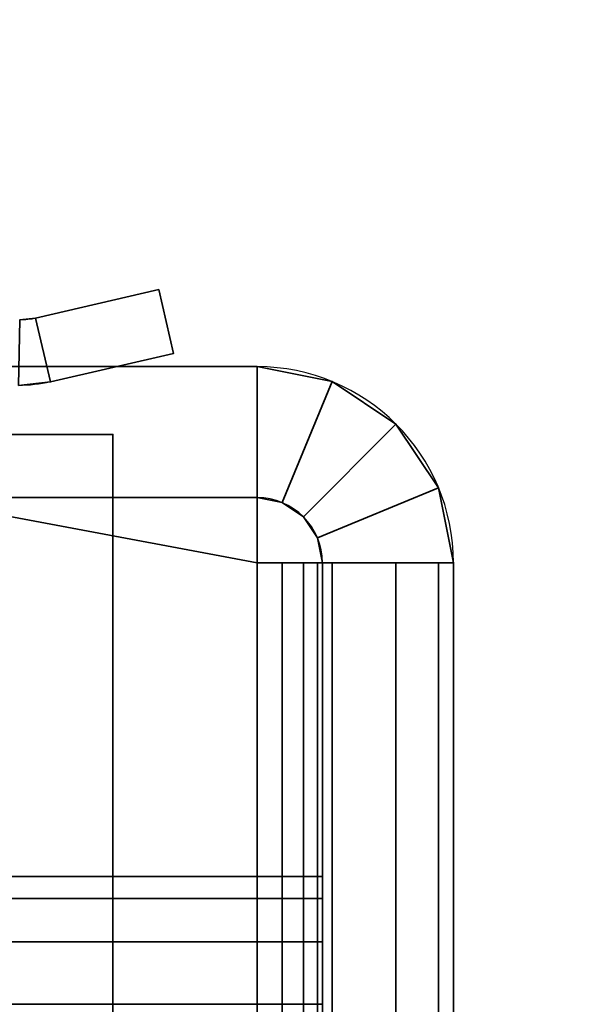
# Model space of a CAD drawing. Header units: millimetres. Extents: x -603 to 3703, y -120 to 193.
# Tile 579 of 656: x 2005 to 2014, y -26 to -11. Entities that reach past the tile are written whole.
import ezdxf

# ---------------------------------------------------------------- set-up
doc = ezdxf.new("R2010")
doc.units = ezdxf.units.MM
doc.layers.add('152', color=7, linetype='Continuous', true_color=0xffffff)

# ---------------------------------------------------------------- blocks, each defined once
blk = doc.blocks.new('UG_SURFACE_002')
at = {"layer": '152', "color": 252, "linetype": 'Continuous', "lineweight": 35}
for points in [[(2177.5, -35, 2213), (2177.5, 174.4, 2213), (822.5, 174.4, 2213), (822.5, -35, 2213)], [(972.5, -35, 2063), (972.5, 174.4, 2063), (2027.5, 174.4, 2063), (2027.5, -35, 2063)]]:
    blk.add_3dface(points, dxfattribs=at)
blk = doc.blocks.new('UG_SURFACE_105')
at = {"layer": '152', "color": 252, "linetype": 'Continuous', "lineweight": 35}
for points in [[(2005.62, -15.76, 1710), (2005.62, -15.76, 1850), (2007.5, -15.323, 1850), (2007.5, -15.323, 1710)], [(2005.847, -16.734, 1850), (2007.726, -16.297, 1850), (2007.5, -15.323, 1850), (2005.62, -15.76, 1850)], [(2005.62, -15.76, 1710), (2007.5, -15.323, 1710), (2007.726, -16.297, 1710), (2005.847, -16.734, 1710)], [(2007.726, -16.297, 1850), (2007.726, -16.297, 1710), (2007.5, -15.323, 1710), (2007.5, -15.323, 1850)], [(2005.359, -16.786, 1850), (2005.847, -16.734, 1850), (2005.62, -15.76, 1850), (2005.376, -15.786, 1850)], [(2005.376, -15.786, 1710), (2005.62, -15.76, 1710), (2005.847, -16.734, 1710), (2005.359, -16.786, 1710)], [(2005.376, -15.786, 1710), (2005.376, -15.786, 1850), (2005.62, -15.76, 1850), (2005.62, -15.76, 1710)], [(2007.726, -16.297, 1710), (2007.726, -16.297, 1850), (2005.847, -16.734, 1850), (2005.847, -16.734, 1710)], [(2005.847, -16.734, 1710), (2005.847, -16.734, 1850), (2005.359, -16.786, 1850), (2005.359, -16.786, 1710)], [(1991, -17.535, 1850), (1991, -46.5, 1850), (2006.8, -46.5, 1850), (2006.8, -17.535, 1850)], [(1991, -17.535, 1850), (2006.8, -17.535, 1850), (2006.8, -17.535, 1849), (1991, -17.535, 1849)], [(1991, -17.535, 1849), (2006.8, -17.535, 1849), (2006.8, -46.5, 1849), (1991, -46.5, 1849)], [(1991, -17.535, 1710), (2006.8, -17.535, 1710), (2006.8, -46.5, 1710), (1991, -46.5, 1710)], [(1991, -17.535, 1711), (2006.8, -17.535, 1711), (2006.8, -17.535, 1710), (1991, -17.535, 1710)], [(1991, -17.535, 1711), (1991, -46.5, 1711), (2006.8, -46.5, 1711), (2006.8, -17.535, 1711)], [(2006.8, -17.535, 1849), (2006.8, -17.535, 1850), (2006.8, -46.5, 1850), (2006.8, -46.5, 1849)], [(2006.8, -46.5, 1711), (2006.8, -46.5, 1710), (2006.8, -17.535, 1710), (2006.8, -17.535, 1711)]]:
    blk.add_3dface(points, dxfattribs=at)
blk = doc.blocks.new('UG_SURFACE_107')
at = {"layer": '152', "color": 18, "linetype": 'Continuous', "lineweight": 35}
for points in [[(1993, -24.292, 1723.19), (2010, -24.292, 1723.19), (2010, -25.288, 1720.125), (1993, -25.288, 1720.125)], [(1993, -24.629, 1726.395), (2010, -24.629, 1726.395), (2010, -24.292, 1723.19), (1993, -24.292, 1723.19)], [(2010, -25.288, 1720.125), (2010, -24.292, 1723.19), (2010, -24.629, 1726.395), (2010, -32, 1724)], [(1993, -26.241, 1729.186), (2010, -26.241, 1729.186), (2010, -24.629, 1726.395), (1993, -24.629, 1726.395)], [(2010, -24.629, 1726.395), (2010, -26.241, 1729.186), (2010, -28.848, 1731.08), (2010, -32, 1724)], [(1993, -25.288, 1720.125), (2010, -25.288, 1720.125), (2010, -27.445, 1717.73), (1993, -27.445, 1717.73)], [(2010, -30.389, 1716.419), (2010, -27.445, 1717.73), (2010, -25.288, 1720.125), (2010, -32, 1724)], [(1993, -28.848, 1731.08), (2010, -28.848, 1731.08), (2010, -26.241, 1729.186), (1993, -26.241, 1729.186)]]:
    blk.add_3dface(points, dxfattribs=at)
blk = doc.blocks.new('UG_SURFACE_108')
at = {"layer": '152', "color": 18, "linetype": 'Continuous', "lineweight": 35}
for points in [[(1993, -24.292, 1835.19), (2010, -24.292, 1835.19), (2010, -25.288, 1832.125), (1993, -25.288, 1832.125)], [(1993, -24.629, 1838.395), (2010, -24.629, 1838.395), (2010, -24.292, 1835.19), (1993, -24.292, 1835.19)], [(2010, -25.288, 1832.125), (2010, -24.292, 1835.19), (2010, -24.629, 1838.395), (2010, -32, 1836)], [(1993, -26.241, 1841.186), (2010, -26.241, 1841.186), (2010, -24.629, 1838.395), (1993, -24.629, 1838.395)], [(2010, -24.629, 1838.395), (2010, -26.241, 1841.186), (2010, -28.848, 1843.08), (2010, -32, 1836)], [(1993, -25.288, 1832.125), (2010, -25.288, 1832.125), (2010, -27.445, 1829.73), (1993, -27.445, 1829.73)], [(2010, -30.389, 1828.419), (2010, -27.445, 1829.73), (2010, -25.288, 1832.125), (2010, -32, 1836)], [(1993, -28.848, 1843.08), (2010, -28.848, 1843.08), (2010, -26.241, 1841.186), (1993, -26.241, 1841.186)]]:
    blk.add_3dface(points, dxfattribs=at)
blk = doc.blocks.new('UG_SURFACE_110')
at = {"layer": '152', "color": 252, "linetype": 'Continuous', "lineweight": 35}
for points in [[(2005, -47, 1708), (1993, -16.5, 1708), (2009, -19.5, 1708), (2009, -45.5, 1708)], [(1993, -16.5, 1708), (2009, -16.5, 1708), (2009, -19.5, 1708)], [(1993, -16.5, 1710), (2005, -47, 1710), (2009, -45.5, 1710), (2009, -19.5, 1710)], [(2009, -19.5, 1710), (2009, -16.5, 1710), (1993, -16.5, 1710)], [(1993, -16.5, 1710), (2009, -16.5, 1710), (2009, -16.5, 1708), (1993, -16.5, 1708)], [(1993, -16.5, 1852), (2005, -47, 1852), (2009, -45.5, 1852), (2009, -19.5, 1852)], [(2009, -19.5, 1852), (2009, -16.5, 1852), (1993, -16.5, 1852)], [(2005, -47, 1850), (1993, -16.5, 1850), (2009, -19.5, 1850), (2009, -45.5, 1850)], [(1993, -16.5, 1850), (2009, -16.5, 1850), (2009, -19.5, 1850)], [(2009, -18.5, 1711), (1993, -18.5, 1711), (1993, -16.5, 1711), (2009, -16.5, 1711)], [(2009, -16.5, 1849), (1993, -16.5, 1849), (1993, -18.5, 1849), (2009, -18.5, 1849)], [(2009, -16.5, 1849), (2009, -16.5, 1711), (1993, -16.5, 1711), (1993, -16.5, 1849)], [(1993, -16.5, 1852), (2009, -16.5, 1852), (2009, -16.5, 1850), (1993, -16.5, 1850)], [(2009, -19.5, 1710), (2009, -19.5, 1708), (2009, -16.5, 1708), (2009, -16.5, 1710)], [(2009, -16.5, 1850), (2009, -16.5, 1852), (2009, -19.5, 1852), (2009, -19.5, 1850)], [(2009, -16.5, 1711), (2010.148, -16.728, 1711), (2009.383, -18.576, 1711), (2009, -18.5, 1711)], [(2009, -18.5, 1849), (2009.383, -18.576, 1849), (2010.148, -16.728, 1849), (2009, -16.5, 1849)], [(2010.148, -16.728, 1849), (2010.148, -16.728, 1711), (2009, -16.5, 1711), (2009, -16.5, 1849)], [(2009.707, -18.793, 1711), (2009.383, -18.576, 1711), (2010.148, -16.728, 1711), (2011.121, -17.379, 1711)], [(2011.121, -17.379, 1849), (2010.148, -16.728, 1849), (2009.383, -18.576, 1849), (2009.707, -18.793, 1849)], [(2011.121, -17.379, 1849), (2011.121, -17.379, 1711), (2010.148, -16.728, 1711), (2010.148, -16.728, 1849)], [(2011.121, -17.379, 1711), (2011.772, -18.352, 1711), (2009.924, -19.117, 1711), (2009.707, -18.793, 1711)], [(2009.707, -18.793, 1849), (2009.924, -19.117, 1849), (2011.772, -18.352, 1849), (2011.121, -17.379, 1849)], [(2011.772, -18.352, 1849), (2011.772, -18.352, 1711), (2011.121, -17.379, 1711), (2011.121, -17.379, 1849)], [(2011.772, -18.352, 1711), (2012, -19.5, 1711), (2010, -19.5, 1711), (2009.924, -19.117, 1711)], [(2009.924, -19.117, 1849), (2010, -19.5, 1849), (2012, -19.5, 1849), (2011.772, -18.352, 1849)], [(2012, -19.5, 1849), (2012, -19.5, 1711), (2011.772, -18.352, 1711), (2011.772, -18.352, 1849)], [(2009, -18.5, 1849), (1993, -18.5, 1849), (1993, -18.5, 1711), (2009, -18.5, 1711)], [(2009, -18.5, 1849), (2009, -18.5, 1711), (2009.383, -18.576, 1711), (2009.383, -18.576, 1849)], [(2009.383, -18.576, 1849), (2009.383, -18.576, 1711), (2009.707, -18.793, 1711), (2009.707, -18.793, 1849)], [(2009.707, -18.793, 1849), (2009.707, -18.793, 1711), (2009.924, -19.117, 1711), (2009.924, -19.117, 1849)], [(2009.924, -19.117, 1849), (2009.924, -19.117, 1711), (2010, -19.5, 1711), (2010, -19.5, 1849)], [(2009, -19.5, 1710), (2009, -45.5, 1710), (2009.383, -45.5, 1710.076), (2009.383, -19.5, 1710.076)], [(2010.148, -19.5, 1708.228), (2010.148, -45.5, 1708.228), (2009, -45.5, 1708), (2009, -19.5, 1708)], [(2010.148, -19.5, 1708.228), (2009, -19.5, 1708), (2009, -19.5, 1710), (2009.383, -19.5, 1710.076)], [(2009, -19.5, 1852), (2009, -45.5, 1852), (2010.148, -45.5, 1851.772), (2010.148, -19.5, 1851.772)], [(2009.383, -19.5, 1849.924), (2009.383, -45.5, 1849.924), (2009, -45.5, 1850), (2009, -19.5, 1850)], [(2009.383, -19.5, 1849.924), (2009, -19.5, 1850), (2009, -19.5, 1852), (2010.148, -19.5, 1851.772)], [(2009.383, -19.5, 1710.076), (2009.383, -45.5, 1710.076), (2009.707, -45.5, 1710.293), (2009.707, -19.5, 1710.293)], [(2011.121, -19.5, 1708.879), (2010.148, -19.5, 1708.228), (2009.383, -19.5, 1710.076), (2009.707, -19.5, 1710.293)], [(2009.707, -19.5, 1849.707), (2009.707, -45.5, 1849.707), (2009.383, -45.5, 1849.924), (2009.383, -19.5, 1849.924)], [(2009.707, -19.5, 1849.707), (2009.383, -19.5, 1849.924), (2010.148, -19.5, 1851.772), (2011.121, -19.5, 1851.121)], [(2009.707, -19.5, 1710.293), (2009.707, -45.5, 1710.293), (2009.924, -45.5, 1710.617), (2009.924, -19.5, 1710.617)], [(2009.707, -19.5, 1710.293), (2009.924, -19.5, 1710.617), (2011.772, -19.5, 1709.852), (2011.121, -19.5, 1708.879)], [(2009.924, -19.5, 1849.383), (2009.924, -45.5, 1849.383), (2009.707, -45.5, 1849.707), (2009.707, -19.5, 1849.707)], [(2011.121, -19.5, 1851.121), (2011.772, -19.5, 1850.148), (2009.924, -19.5, 1849.383), (2009.707, -19.5, 1849.707)], [(2009.924, -19.5, 1710.617), (2009.924, -45.5, 1710.617), (2010, -45.5, 1711), (2010, -19.5, 1711)], [(2009.924, -19.5, 1710.617), (2010, -19.5, 1711), (2012, -19.5, 1711), (2011.772, -19.5, 1709.852)], [(2010, -19.5, 1849), (2010, -45.5, 1849), (2009.924, -45.5, 1849.383), (2009.924, -19.5, 1849.383)], [(2011.772, -19.5, 1850.148), (2012, -19.5, 1849), (2010, -19.5, 1849), (2009.924, -19.5, 1849.383)], [(2010, -19.5, 1711), (2010, -45.5, 1711), (2010, -33.427, 1718.229), (2010, -32.2, 1718.1)], [(2010, -32.2, 1718.1), (2010, -30.973, 1718.229), (2010, -19.5, 1711)], [(2010, -19.5, 1849), (2010, -26.589, 1725.823), (2010, -27.09, 1833.05), (2010, -26.332, 1835.383)], [(2010, -19.5, 1711), (2010, -27.09, 1721.05), (2010, -26.332, 1723.383)], [(2010, -30.973, 1718.229), (2010, -28.732, 1719.227), (2010, -19.5, 1711)], [(2010, -28.732, 1719.227), (2010, -27.09, 1721.05), (2010, -19.5, 1711)], [(2010, -26.332, 1835.383), (2010, -26.589, 1837.823), (2010, -19.5, 1849)], [(2010, -26.332, 1723.383), (2010, -26.589, 1725.823), (2010, -19.5, 1849), (2010, -19.5, 1711)], [(2010, -45.5, 1849), (2010, -19.5, 1849), (2010, -32.2, 1841.9), (2010, -34.6, 1841.39)], [(2010, -19.5, 1849), (2010, -27.815, 1839.948), (2010, -29.8, 1841.39)], [(2010, -26.589, 1837.823), (2010, -27.815, 1839.948), (2010, -19.5, 1849)], [(2010, -29.8, 1841.39), (2010, -32.2, 1841.9), (2010, -19.5, 1849)], [(2011.121, -19.5, 1708.879), (2011.121, -45.5, 1708.879), (2010.148, -45.5, 1708.228), (2010.148, -19.5, 1708.228)], [(2010.148, -19.5, 1851.772), (2010.148, -45.5, 1851.772), (2011.121, -45.5, 1851.121), (2011.121, -19.5, 1851.121)], [(2011.772, -19.5, 1709.852), (2011.772, -45.5, 1709.852), (2011.121, -45.5, 1708.879), (2011.121, -19.5, 1708.879)], [(2011.121, -19.5, 1851.121), (2011.121, -45.5, 1851.121), (2011.772, -45.5, 1850.148), (2011.772, -19.5, 1850.148)], [(2012, -19.5, 1711), (2012, -45.5, 1711), (2011.772, -45.5, 1709.852), (2011.772, -19.5, 1709.852)], [(2011.772, -19.5, 1850.148), (2011.772, -45.5, 1850.148), (2012, -45.5, 1849), (2012, -19.5, 1849)], [(2012, -19.5, 1849), (2012, -30.973, 1729.771), (2012, -28.732, 1728.773)], [(2012, -19.5, 1711), (2012, -26.332, 1724.617), (2012, -26.589, 1722.177)], [(2012, -28.732, 1728.773), (2012, -27.09, 1726.95), (2012, -19.5, 1849)], [(2012, -19.5, 1849), (2012, -27.09, 1838.95), (2012, -26.332, 1836.617)], [(2012, -19.5, 1849), (2012, -30.973, 1841.771), (2012, -28.732, 1840.773)], [(2012, -27.09, 1726.95), (2012, -26.332, 1724.617), (2012, -19.5, 1711), (2012, -19.5, 1849)], [(2012, -28.732, 1840.773), (2012, -27.09, 1838.95), (2012, -19.5, 1849)], [(2012, -26.332, 1836.617), (2012, -33.427, 1729.771), (2012, -30.973, 1729.771), (2012, -19.5, 1849)], [(2012, -19.5, 1849), (2012, -45.5, 1849), (2012, -33.427, 1841.771), (2012, -30.973, 1841.771)], [(2012, -45.5, 1711), (2012, -19.5, 1711), (2012, -32.2, 1718.1), (2012, -34.6, 1718.61)], [(2012, -19.5, 1711), (2012, -27.815, 1720.052), (2012, -29.8, 1718.61)], [(2012, -26.589, 1722.177), (2012, -27.815, 1720.052), (2012, -19.5, 1711)], [(2012, -29.8, 1718.61), (2012, -32.2, 1718.1), (2012, -19.5, 1711)]]:
    blk.add_3dface(points, dxfattribs=at)
blk = doc.blocks.new('UG_SURFACE_137')
at = {"layer": '152', "color": 252, "linetype": 'Continuous', "lineweight": 35}
for points in [[(2005.62, -15.76, 275), (2005.62, -15.76, 415), (2007.5, -15.323, 415), (2007.5, -15.323, 275)], [(2005.847, -16.734, 415), (2007.726, -16.297, 415), (2007.5, -15.323, 415), (2005.62, -15.76, 415)], [(2005.62, -15.76, 275), (2007.5, -15.323, 275), (2007.726, -16.297, 275), (2005.847, -16.734, 275)], [(2007.726, -16.297, 415), (2007.726, -16.297, 275), (2007.5, -15.323, 275), (2007.5, -15.323, 415)], [(2005.359, -16.786, 415), (2005.847, -16.734, 415), (2005.62, -15.76, 415), (2005.376, -15.786, 415)], [(2005.376, -15.786, 275), (2005.62, -15.76, 275), (2005.847, -16.734, 275), (2005.359, -16.786, 275)], [(2005.376, -15.786, 275), (2005.376, -15.786, 415), (2005.62, -15.76, 415), (2005.62, -15.76, 275)], [(2007.726, -16.297, 275), (2007.726, -16.297, 415), (2005.847, -16.734, 415), (2005.847, -16.734, 275)], [(2005.847, -16.734, 275), (2005.847, -16.734, 415), (2005.359, -16.786, 415), (2005.359, -16.786, 275)], [(1991, -17.535, 415), (1991, -46.5, 415), (2006.8, -46.5, 415), (2006.8, -17.535, 415)], [(1991, -17.535, 415), (2006.8, -17.535, 415), (2006.8, -17.535, 414), (1991, -17.535, 414)], [(1991, -17.535, 414), (2006.8, -17.535, 414), (2006.8, -46.5, 414), (1991, -46.5, 414)], [(1991, -17.535, 275), (2006.8, -17.535, 275), (2006.8, -46.5, 275), (1991, -46.5, 275)], [(1991, -17.535, 276), (2006.8, -17.535, 276), (2006.8, -17.535, 275), (1991, -17.535, 275)], [(1991, -17.535, 276), (1991, -46.5, 276), (2006.8, -46.5, 276), (2006.8, -17.535, 276)], [(2006.8, -17.535, 414), (2006.8, -17.535, 415), (2006.8, -46.5, 415), (2006.8, -46.5, 414)], [(2006.8, -46.5, 276), (2006.8, -46.5, 275), (2006.8, -17.535, 275), (2006.8, -17.535, 276)]]:
    blk.add_3dface(points, dxfattribs=at)
blk = doc.blocks.new('UG_SURFACE_139')
at = {"layer": '152', "color": 18, "linetype": 'Continuous', "lineweight": 35}
for points in [[(1993, -24.292, 288.19), (2010, -24.292, 288.19), (2010, -25.288, 285.125), (1993, -25.288, 285.125)], [(1993, -24.629, 291.395), (2010, -24.629, 291.395), (2010, -24.292, 288.19), (1993, -24.292, 288.19)], [(2010, -25.288, 285.125), (2010, -24.292, 288.19), (2010, -24.629, 291.395), (2010, -32, 289)], [(1993, -26.241, 294.186), (2010, -26.241, 294.186), (2010, -24.629, 291.395), (1993, -24.629, 291.395)], [(2010, -24.629, 291.395), (2010, -26.241, 294.186), (2010, -28.848, 296.08), (2010, -32, 289)], [(1993, -25.288, 285.125), (2010, -25.288, 285.125), (2010, -27.445, 282.73), (1993, -27.445, 282.73)], [(2010, -30.389, 281.419), (2010, -27.445, 282.73), (2010, -25.288, 285.125), (2010, -32, 289)], [(1993, -28.848, 296.08), (2010, -28.848, 296.08), (2010, -26.241, 294.186), (1993, -26.241, 294.186)]]:
    blk.add_3dface(points, dxfattribs=at)
blk = doc.blocks.new('UG_SURFACE_140')
at = {"layer": '152', "color": 18, "linetype": 'Continuous', "lineweight": 35}
for points in [[(1993, -24.292, 400.19), (2010, -24.292, 400.19), (2010, -25.288, 397.125), (1993, -25.288, 397.125)], [(1993, -24.629, 403.395), (2010, -24.629, 403.395), (2010, -24.292, 400.19), (1993, -24.292, 400.19)], [(2010, -25.288, 397.125), (2010, -24.292, 400.19), (2010, -24.629, 403.395), (2010, -32, 401)], [(1993, -26.241, 406.186), (2010, -26.241, 406.186), (2010, -24.629, 403.395), (1993, -24.629, 403.395)], [(2010, -24.629, 403.395), (2010, -26.241, 406.186), (2010, -28.848, 408.08), (2010, -32, 401)], [(1993, -25.288, 397.125), (2010, -25.288, 397.125), (2010, -27.445, 394.73), (1993, -27.445, 394.73)], [(2010, -30.389, 393.419), (2010, -27.445, 394.73), (2010, -25.288, 397.125), (2010, -32, 401)], [(1993, -28.848, 408.08), (2010, -28.848, 408.08), (2010, -26.241, 406.186), (1993, -26.241, 406.186)]]:
    blk.add_3dface(points, dxfattribs=at)
blk = doc.blocks.new('UG_SURFACE_142')
at = {"layer": '152', "color": 252, "linetype": 'Continuous', "lineweight": 35}
for points in [[(2005, -47, 273), (1993, -16.5, 273), (2009, -19.5, 273), (2009, -45.5, 273)], [(1993, -16.5, 273), (2009, -16.5, 273), (2009, -19.5, 273)], [(1993, -16.5, 275), (2005, -47, 275), (2009, -45.5, 275), (2009, -19.5, 275)], [(2009, -19.5, 275), (2009, -16.5, 275), (1993, -16.5, 275)], [(1993, -16.5, 275), (2009, -16.5, 275), (2009, -16.5, 273), (1993, -16.5, 273)], [(1993, -16.5, 417), (2005, -47, 417), (2009, -45.5, 417), (2009, -19.5, 417)], [(2009, -19.5, 417), (2009, -16.5, 417), (1993, -16.5, 417)], [(2005, -47, 415), (1993, -16.5, 415), (2009, -19.5, 415), (2009, -45.5, 415)], [(1993, -16.5, 415), (2009, -16.5, 415), (2009, -19.5, 415)], [(2009, -18.5, 276), (1993, -18.5, 276), (1993, -16.5, 276), (2009, -16.5, 276)], [(2009, -16.5, 414), (1993, -16.5, 414), (1993, -18.5, 414), (2009, -18.5, 414)], [(2009, -16.5, 414), (2009, -16.5, 276), (1993, -16.5, 276), (1993, -16.5, 414)], [(1993, -16.5, 417), (2009, -16.5, 417), (2009, -16.5, 415), (1993, -16.5, 415)], [(2009, -19.5, 275), (2009, -19.5, 273), (2009, -16.5, 273), (2009, -16.5, 275)], [(2009, -16.5, 415), (2009, -16.5, 417), (2009, -19.5, 417), (2009, -19.5, 415)], [(2009, -16.5, 276), (2010.148, -16.728, 276), (2009.383, -18.576, 276), (2009, -18.5, 276)], [(2009, -18.5, 414), (2009.383, -18.576, 414), (2010.148, -16.728, 414), (2009, -16.5, 414)], [(2010.148, -16.728, 414), (2010.148, -16.728, 276), (2009, -16.5, 276), (2009, -16.5, 414)], [(2009.707, -18.793, 276), (2009.383, -18.576, 276), (2010.148, -16.728, 276), (2011.121, -17.379, 276)], [(2011.121, -17.379, 414), (2010.148, -16.728, 414), (2009.383, -18.576, 414), (2009.707, -18.793, 414)], [(2011.121, -17.379, 414), (2011.121, -17.379, 276), (2010.148, -16.728, 276), (2010.148, -16.728, 414)], [(2011.121, -17.379, 276), (2011.772, -18.352, 276), (2009.924, -19.117, 276), (2009.707, -18.793, 276)], [(2009.707, -18.793, 414), (2009.924, -19.117, 414), (2011.772, -18.352, 414), (2011.121, -17.379, 414)], [(2011.772, -18.352, 414), (2011.772, -18.352, 276), (2011.121, -17.379, 276), (2011.121, -17.379, 414)], [(2011.772, -18.352, 276), (2012, -19.5, 276), (2010, -19.5, 276), (2009.924, -19.117, 276)], [(2009.924, -19.117, 414), (2010, -19.5, 414), (2012, -19.5, 414), (2011.772, -18.352, 414)], [(2012, -19.5, 414), (2012, -19.5, 276), (2011.772, -18.352, 276), (2011.772, -18.352, 414)], [(2009, -18.5, 414), (1993, -18.5, 414), (1993, -18.5, 276), (2009, -18.5, 276)], [(2009, -18.5, 414), (2009, -18.5, 276), (2009.383, -18.576, 276), (2009.383, -18.576, 414)], [(2009.383, -18.576, 414), (2009.383, -18.576, 276), (2009.707, -18.793, 276), (2009.707, -18.793, 414)], [(2009.707, -18.793, 414), (2009.707, -18.793, 276), (2009.924, -19.117, 276), (2009.924, -19.117, 414)], [(2009.924, -19.117, 414), (2009.924, -19.117, 276), (2010, -19.5, 276), (2010, -19.5, 414)], [(2009, -19.5, 275), (2009, -45.5, 275), (2009.383, -45.5, 275.076), (2009.383, -19.5, 275.076)], [(2010.148, -19.5, 273.228), (2010.148, -45.5, 273.228), (2009, -45.5, 273), (2009, -19.5, 273)], [(2010.148, -19.5, 273.228), (2009, -19.5, 273), (2009, -19.5, 275), (2009.383, -19.5, 275.076)], [(2009, -19.5, 417), (2009, -45.5, 417), (2010.148, -45.5, 416.772), (2010.148, -19.5, 416.772)], [(2009.383, -19.5, 414.924), (2009.383, -45.5, 414.924), (2009, -45.5, 415), (2009, -19.5, 415)], [(2009.383, -19.5, 414.924), (2009, -19.5, 415), (2009, -19.5, 417), (2010.148, -19.5, 416.772)], [(2009.383, -19.5, 275.076), (2009.383, -45.5, 275.076), (2009.707, -45.5, 275.293), (2009.707, -19.5, 275.293)], [(2011.121, -19.5, 273.879), (2010.148, -19.5, 273.228), (2009.383, -19.5, 275.076), (2009.707, -19.5, 275.293)], [(2009.707, -19.5, 414.707), (2009.707, -45.5, 414.707), (2009.383, -45.5, 414.924), (2009.383, -19.5, 414.924)], [(2009.707, -19.5, 414.707), (2009.383, -19.5, 414.924), (2010.148, -19.5, 416.772), (2011.121, -19.5, 416.121)], [(2009.707, -19.5, 275.293), (2009.707, -45.5, 275.293), (2009.924, -45.5, 275.617), (2009.924, -19.5, 275.617)], [(2009.707, -19.5, 275.293), (2009.924, -19.5, 275.617), (2011.772, -19.5, 274.852), (2011.121, -19.5, 273.879)], [(2009.924, -19.5, 414.383), (2009.924, -45.5, 414.383), (2009.707, -45.5, 414.707), (2009.707, -19.5, 414.707)], [(2011.121, -19.5, 416.121), (2011.772, -19.5, 415.148), (2009.924, -19.5, 414.383), (2009.707, -19.5, 414.707)], [(2009.924, -19.5, 275.617), (2009.924, -45.5, 275.617), (2010, -45.5, 276), (2010, -19.5, 276)], [(2009.924, -19.5, 275.617), (2010, -19.5, 276), (2012, -19.5, 276), (2011.772, -19.5, 274.852)], [(2010, -19.5, 414), (2010, -45.5, 414), (2009.924, -45.5, 414.383), (2009.924, -19.5, 414.383)], [(2011.772, -19.5, 415.148), (2012, -19.5, 414), (2010, -19.5, 414), (2009.924, -19.5, 414.383)], [(2010, -19.5, 414), (2010, -26.332, 400.383), (2010, -26.589, 402.823)], [(2010, -19.5, 276), (2010, -28.732, 396.227), (2010, -27.09, 398.05)], [(2010, -28.732, 396.227), (2010, -19.5, 276), (2010, -26.332, 288.383), (2010, -26.589, 290.823)], [(2010, -19.5, 276), (2010, -28.732, 284.227), (2010, -27.09, 286.05)], [(2010, -19.5, 414), (2010, -27.815, 404.948), (2010, -29.8, 406.39)], [(2010, -27.09, 398.05), (2010, -26.332, 400.383), (2010, -19.5, 414), (2010, -19.5, 276)], [(2010, -27.09, 286.05), (2010, -26.332, 288.383), (2010, -19.5, 276)], [(2010, -19.5, 276), (2010, -45.5, 276), (2010, -33.427, 283.229), (2010, -32.2, 283.1)], [(2010, -26.589, 402.823), (2010, -27.815, 404.948), (2010, -19.5, 414)], [(2010, -32.2, 283.1), (2010, -30.973, 283.229), (2010, -19.5, 276)], [(2010, -45.5, 414), (2010, -19.5, 414), (2010, -32.2, 406.9), (2010, -34.6, 406.39)], [(2010, -30.973, 283.229), (2010, -28.732, 284.227), (2010, -19.5, 276)], [(2010, -29.8, 406.39), (2010, -32.2, 406.9), (2010, -19.5, 414)], [(2011.121, -19.5, 273.879), (2011.121, -45.5, 273.879), (2010.148, -45.5, 273.228), (2010.148, -19.5, 273.228)], [(2010.148, -19.5, 416.772), (2010.148, -45.5, 416.772), (2011.121, -45.5, 416.121), (2011.121, -19.5, 416.121)], [(2011.772, -19.5, 274.852), (2011.772, -45.5, 274.852), (2011.121, -45.5, 273.879), (2011.121, -19.5, 273.879)], [(2011.121, -19.5, 416.121), (2011.121, -45.5, 416.121), (2011.772, -45.5, 415.148), (2011.772, -19.5, 415.148)], [(2012, -19.5, 276), (2012, -45.5, 276), (2011.772, -45.5, 274.852), (2011.772, -19.5, 274.852)], [(2011.772, -19.5, 415.148), (2011.772, -45.5, 415.148), (2012, -45.5, 414), (2012, -19.5, 414)], [(2012, -19.5, 414), (2012, -28.732, 405.773), (2012, -27.09, 403.95)], [(2012, -19.5, 414), (2012, -45.5, 414), (2012, -33.427, 406.771), (2012, -30.973, 406.771)], [(2012, -27.09, 291.95), (2012, -26.332, 289.617), (2012, -19.5, 276), (2012, -29.8, 395.61)], [(2012, -27.09, 403.95), (2012, -26.332, 401.617), (2012, -19.5, 414)], [(2012, -30.973, 406.771), (2012, -28.732, 405.773), (2012, -19.5, 414)], [(2012, -19.5, 276), (2012, -26.589, 287.177), (2012, -27.815, 285.052)], [(2012, -19.5, 276), (2012, -26.589, 399.177), (2012, -27.815, 397.052)], [(2012, -26.332, 289.617), (2012, -26.589, 287.177), (2012, -19.5, 276)], [(2012, -26.332, 401.617), (2012, -26.589, 399.177), (2012, -19.5, 276), (2012, -19.5, 414)], [(2012, -27.815, 285.052), (2012, -29.8, 283.61), (2012, -19.5, 276)], [(2012, -27.815, 397.052), (2012, -29.8, 395.61), (2012, -19.5, 276)], [(2012, -45.5, 276), (2012, -19.5, 276), (2012, -32.2, 283.1), (2012, -34.6, 283.61)], [(2012, -29.8, 283.61), (2012, -32.2, 283.1), (2012, -19.5, 276)]]:
    blk.add_3dface(points, dxfattribs=at)

msp = doc.modelspace()

# ---------------------------------------------------------------- linework, layer by layer
at = {"layer": '152', "color": 252, "linetype": 'Continuous', "lineweight": -3, "true_color": 0x939598}
for p, q in [((2007.5, -15.323, 1710), (2005.62, -15.76, 1710)), ((2007.5, -15.323, 1850), (2005.62, -15.76, 1850)), ((2007.5, -15.323, 275), (2005.62, -15.76, 275)), ((2007.5, -15.323, 415), (2005.62, -15.76, 415)), ((2007.5, -15.323, 1710), (2007.5, -15.323, 1850)), ((2007.727, -16.297, 1850), (2007.5, -15.323, 1850)), ((2007.727, -16.297, 1710), (2007.5, -15.323, 1710)), ((2007.727, -16.297, 275), (2007.5, -15.323, 275)), ((2007.727, -16.297, 415), (2007.5, -15.323, 415)), ((2007.5, -15.323, 275), (2007.5, -15.323, 415)), ((2005.62, -15.76, 1710), (2005.62, -15.76, 1850)), ((2005.62, -15.76, 275), (2005.62, -15.76, 415)), ((2007.727, -16.297, 1850), (2005.847, -16.734, 1850)), ((2007.727, -16.297, 1710), (2005.847, -16.734, 1710)), ((2007.727, -16.297, 415), (2005.847, -16.734, 415)), ((2007.727, -16.297, 275), (2005.847, -16.734, 275)), ((2007.727, -16.297, 1710), (2007.727, -16.297, 1850)), ((2007.727, -16.297, 275), (2007.727, -16.297, 415)), ((1993, -16.5, 1852), (2009, -16.5, 1852)), ((1993, -16.5, 1850), (2009, -16.5, 1850)), ((2009, -16.5, 1710), (1993, -16.5, 1710)), ((2009, -16.5, 1711), (1993, -16.5, 1711)), ((2009, -16.5, 1708), (1993, -16.5, 1708)), ((1993, -16.5, 1849), (2009, -16.5, 1849)), ((2009, -16.5, 273), (1993, -16.5, 273)), ((1993, -16.5, 414), (2009, -16.5, 414)), ((1993, -16.5, 415), (2009, -16.5, 415)), ((1993, -16.5, 417), (2009, -16.5, 417)), ((2009, -16.5, 276), (1993, -16.5, 276)), ((2009, -16.5, 275), (1993, -16.5, 275)), ((2009, -16.5, 1849), (2009, -16.5, 1711)), ((2009, -16.5, 1708), (2009, -16.5, 1710)), ((2009, -19.5, 1850), (2009, -16.5, 1850)), ((2009, -19.5, 1710), (2009, -16.5, 1710)), ((2009, -19.5, 1852), (2009, -16.5, 1852)), ((2009, -19.5, 1708), (2009, -16.5, 1708)), ((2009, -16.5, 1852), (2009, -16.5, 1850)), ((2009, -16.5, 417), (2009, -16.5, 415)), ((2009, -19.5, 273), (2009, -16.5, 273)), ((2009, -16.5, 414), (2009, -16.5, 276)), ((2009, -19.5, 415), (2009, -16.5, 415)), ((2009, -19.5, 275), (2009, -16.5, 275)), ((2009, -16.5, 273), (2009, -16.5, 275)), ((2009, -19.5, 417), (2009, -16.5, 417)), ((2005.847, -16.734, 1710), (2005.847, -16.734, 1850)), ((2005.847, -16.734, 275), (2005.847, -16.734, 415)), ((2006.8, -17.535, 1711), (1991, -17.535, 1711)), ((2006.8, -17.535, 1850), (1991, -17.535, 1850)), ((2006.8, -17.535, 1849), (1991, -17.535, 1849)), ((2006.8, -17.535, 1710), (1991, -17.535, 1710)), ((2006.8, -17.535, 275), (1991, -17.535, 275)), ((2006.8, -17.535, 276), (1991, -17.535, 276)), ((2006.8, -17.535, 415), (1991, -17.535, 415)), ((2006.8, -17.535, 414), (1991, -17.535, 414)), ((2006.8, -46.5, 1849), (2006.8, -17.535, 1849)), ((2006.8, -46.5, 1711), (2006.8, -17.535, 1711)), ((2006.8, -17.535, 1710), (2006.8, -17.535, 1711)), ((2006.8, -46.5, 1710), (2006.8, -17.535, 1710)), ((2006.8, -46.5, 1850), (2006.8, -17.535, 1850)), ((2006.8, -17.535, 1850), (2006.8, -17.535, 1849)), ((2006.8, -46.5, 275), (2006.8, -17.535, 275)), ((2006.8, -46.5, 415), (2006.8, -17.535, 415)), ((2006.8, -46.5, 276), (2006.8, -17.535, 276)), ((2006.8, -17.535, 415), (2006.8, -17.535, 414)), ((2006.8, -46.5, 414), (2006.8, -17.535, 414)), ((2006.8, -17.535, 275), (2006.8, -17.535, 276)), ((2009, -18.5, 1711), (1993, -18.5, 1711)), ((1993, -18.5, 1849), (2009, -18.5, 1849)), ((1993, -18.5, 414), (2009, -18.5, 414)), ((2009, -18.5, 276), (1993, -18.5, 276)), ((2009, -18.5, 1849), (2009, -18.5, 1711)), ((2009, -18.5, 414), (2009, -18.5, 276)), ((2009, -19.5, 1710), (2009, -19.5, 1708)), ((2009, -45.5, 1708), (2009, -19.5, 1708)), ((2009, -45.5, 1852), (2009, -19.5, 1852)), ((2009, -45.5, 1710), (2009, -19.5, 1710)), ((2009, -45.5, 1850), (2009, -19.5, 1850)), ((2009, -19.5, 1850), (2009, -19.5, 1852)), ((2009, -45.5, 275), (2009, -19.5, 275)), ((2009, -45.5, 415), (2009, -19.5, 415)), ((2009, -19.5, 415), (2009, -19.5, 417)), ((2009, -19.5, 275), (2009, -19.5, 273)), ((2009, -45.5, 417), (2009, -19.5, 417)), ((2009, -45.5, 273), (2009, -19.5, 273)), ((2010, -19.5, 1849), (2012, -19.5, 1849)), ((2010, -45.5, 1711), (2010, -19.5, 1711)), ((2010, -19.5, 1711), (2010, -19.5, 1849)), ((2010, -19.5, 1711), (2012, -19.5, 1711)), ((2010, -45.5, 1849), (2010, -19.5, 1849)), ((2010, -19.5, 414), (2012, -19.5, 414)), ((2010, -45.5, 276), (2010, -19.5, 276)), ((2010, -19.5, 276), (2010, -19.5, 414)), ((2010, -19.5, 276), (2012, -19.5, 276)), ((2010, -45.5, 414), (2010, -19.5, 414)), ((2012, -45.5, 1849), (2012, -19.5, 1849)), ((2012, -45.5, 1711), (2012, -19.5, 1711)), ((2012, -19.5, 1711), (2012, -19.5, 1849)), ((2012, -45.5, 276), (2012, -19.5, 276)), ((2012, -19.5, 276), (2012, -19.5, 414)), ((2012, -45.5, 414), (2012, -19.5, 414))]:
    msp.add_line(p, q, dxfattribs=at)
at = {"layer": '152', "color": 252, "linetype": 'Continuous', "lineweight": -3, "true_color": 0x939598, "extrusion": (-1, 0, 0)}
for centre in [(32, 1836, -2010), (32, 401, -2010)]:
    msp.add_circle(centre, 7.75, dxfattribs=at)
at = {"layer": '152', "color": 252, "linetype": 'Continuous', "lineweight": -3, "true_color": 0x939598, "extrusion": (1, 0, 0)}
for centre in [(-32, 1724, 2010), (-32, 289, 2010)]:
    msp.add_circle(centre, 7.75, dxfattribs=at)
at = {"layer": '152', "color": 252, "linetype": 'Continuous', "lineweight": -3, "true_color": 0x939598, "extrusion": (0, 0, -1)}
for centre, radius in [((-2005.394, -14.786, -1710), 1), ((-2005.394, -14.786, -1850), 1), ((-2005.394, -14.786, -275), 1), ((-2005.394, -14.786, -415), 1), ((-2005.394, -14.786, -1850), 2), ((-2005.394, -14.786, -1710), 2), ((-2005.394, -14.786, -415), 2), ((-2005.394, -14.786, -275), 2)]:
    msp.add_arc(centre, radius, 256.9068, 271, dxfattribs=at)
at = {"layer": '152', "color": 252, "linetype": 'Continuous', "lineweight": -3, "true_color": 0x939598}
for centre, radius in [((2009, -19.5, 1711), 3), ((2009, -19.5, 1849), 3), ((2009, -19.5, 276), 3), ((2009, -19.5, 414), 3), ((2009, -19.5, 1711), 1), ((2009, -19.5, 1849), 1), ((2009, -19.5, 414), 1), ((2009, -19.5, 276), 1)]:
    msp.add_arc(centre, radius, 0, 90, dxfattribs=at)
at = {"layer": '152', "color": 252, "linetype": 'Continuous', "lineweight": -3, "true_color": 0x939598, "extrusion": (0, -1, 0)}
for centre, radius, start, end in [((2009, 1849, 19.5), 3, 0, 90), ((2009, 1849, 19.5), 1, 0, 90), ((2009, 1711, 19.5), 1, 270, 0), ((2009, 1711, 19.5), 3, 270, 0), ((2009, 276, 19.5), 3, 270, 0), ((2009, 276, 19.5), 1, 270, 0), ((2009, 414, 19.5), 1, 0, 90), ((2009, 414, 19.5), 3, 0, 90)]:
    msp.add_arc(centre, radius, start, end, dxfattribs=at)

# ---------------------------------------------------------------- block references
at = {"layer": '152', "color": 252, "linetype": 'Continuous', "lineweight": -3, "true_color": 0x939598}
for name in ['UG_SURFACE_002', 'UG_SURFACE_105', 'UG_SURFACE_137', 'UG_SURFACE_110', 'UG_SURFACE_142', 'UG_SURFACE_107', 'UG_SURFACE_108', 'UG_SURFACE_139', 'UG_SURFACE_140']:
    msp.add_blockref(name, (0, 0), dxfattribs=at)

doc.saveas('drawing.dxf')
